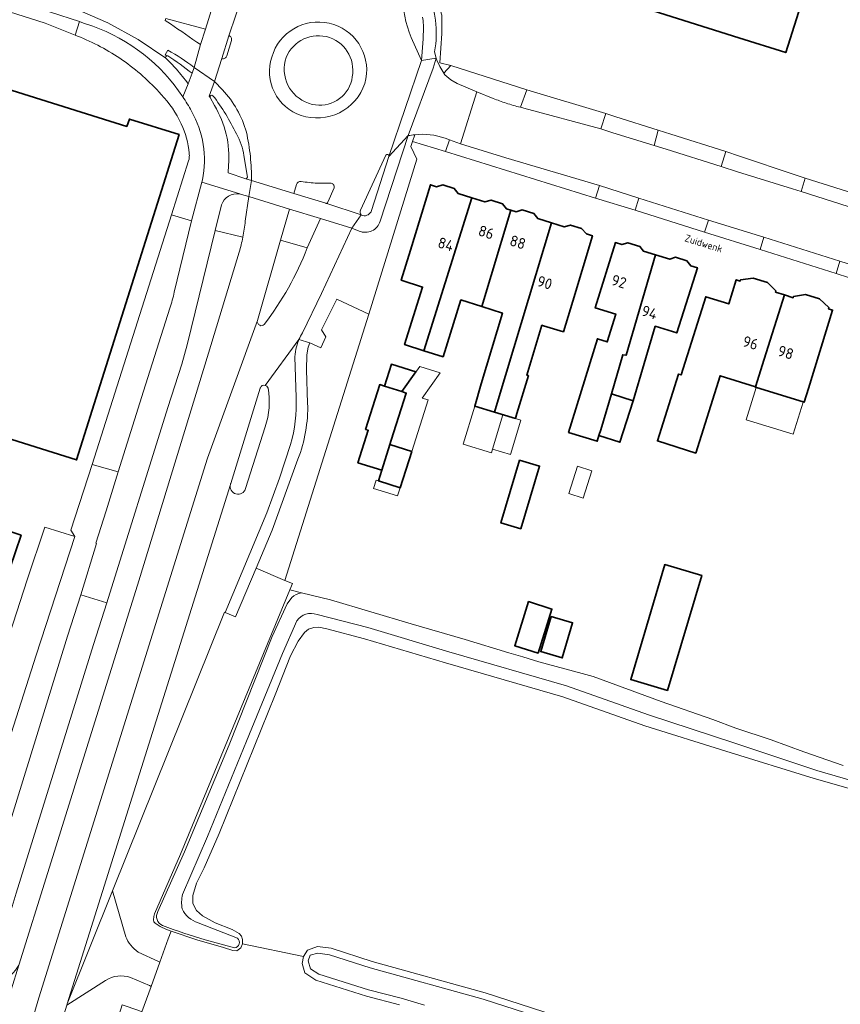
# Model space of a CAD drawing. Header units: metres. Extents: x 149984 to 156489, y 469398 to 478068.
# Tile 764 of 854: x 154799 to 154901, y 473295 to 473418. Entities that reach past the tile are written whole.
import ezdxf
from ezdxf.enums import TextEntityAlignment as Align

# ---------------------------------------------------------------- set-up
doc = ezdxf.new("R2010")
doc.units = ezdxf.units.M
doc.header["$LTSCALE"] = 0.75
for name, color, linetype, lineweight in [('B-WE-GK-BESCHOEIING-G', 252, 'GK-BESCHOEIING-SO', 18), ('B-WE-GR-BEPLANTING_CULTUUR_HEESTERS-GV', 252, 'Continuous', 18), ('B-WE-GR-GRAS-GV', 252, 'Continuous', 13), ('B-WE-OG-BEBOUWING-GV', 6, 'Continuous', 35), ('B-WE-OG-BEBOUWING-T18', 1, 'Continuous', 18), ('B-WE-OG-BEBOUWING_LUIFEL-GV', 6, 'Continuous', 18), ('B-WE-OG-BEBOUWING_OVERBOUWING-GV', 6, 'Continuous', 18), ('B-WE-OG-TERREIN_ERF-GV', 252, 'Continuous', 18), ('B-WE-OG-TERREIN_OEVER-GV', 252, 'Continuous', 18), ('B-WE-OG-TOPOGRAFIE-T18', 7, 'Continuous', 18), ('B-WE-OG-WATER_SLOOT-GV', 252, 'Continuous', 18), ('B-WE-OG-WEG-GV', 252, 'Continuous', 18), ('B-WE-VH-GESLOTENVERHARDING_ASFALT-GV', 252, 'Continuous', 18), ('B-WE-VH-GESLOTENVERHARDING_BETON-GV', 252, 'Continuous', 18), ('B-WE-VH-OPENVERHARDING_BETONSTRAATSTEEN-GV', 252, 'Continuous', 18), ('B-WE-VH-OPENVERHARDING_TEGEL-GV', 252, 'Continuous', 18)]:
    doc.layers.add(name, color=color, linetype=linetype, lineweight=lineweight)
doc.styles.add('NLCS-ISO-M500-T18', font='NLCS-ISO.ttf', dxfattribs={"height": 0.9})
doc.styles.add('NLCS-ISO-M750-T18', font='NLCS-ISO.ttf', dxfattribs={"height": 1.35})
doc.linetypes.add('GK-BESCHOEIING-SO', pattern='A,18,-3,[1,NLCS.SHX,S=0.6,R=0,X=0,Y=0],-3', length=24)

msp = doc.modelspace()

# ---------------------------------------------------------------- linework, layer by layer
at = {"layer": 'B-WE-GK-BESCHOEIING-G', "flags": 128}
for points in [[(154834.419, 473346.217), (154832.973, 473346.569)], [(154901.764, 473324.724), (154896.898, 473326.418), (154892.83, 473327.907), (154888.426, 473329.361), (154885.562, 473330.432), (154879.167, 473332.663), (154870.686, 473335.791), (154869.329, 473336.18), (154863.923, 473337.603), (154861.931, 473338.225), (154860.187, 473338.727), (154854.769, 473340.416), (154848.064, 473342.362), (154838.041, 473345.337), (154834.419, 473346.217)]]:
    msp.add_lwpolyline(points, dxfattribs=at)
at = {"layer": 'B-WE-GR-BEPLANTING_CULTUUR_HEESTERS-GV'}
for points in [[(154840.726, 473410.422, 0.9572611), (154832.392, 473412.416)], [(154832.392, 473412.416, 0.4137121), (154835.737, 473406.983)], [(154835.737, 473406.983, 0.4137741), (154840.674, 473410.012)], [(154826.678, 473388.605, 0.0206842), (154827.122, 473390.44)], [(154818.068, 473381.63, 0.0217549), (154818.607, 473383.61)], [(154835.188, 473369.796, -0.1003326), (154833.983, 473362.829)]]:
    msp.add_lwpolyline(points, format="xyb", dxfattribs=at)
at = {"layer": 'B-WE-GR-BEPLANTING_CULTUUR_HEESTERS-GV', "flags": 128}
for points in [[(154840.674, 473410.012), (154840.726, 473410.422)], [(154818.607, 473383.61), (154820.73, 473392.5), (154818.24, 473393.234), (154808.38, 473362.19)], [(154827.122, 473390.44), (154823.692, 473391.284), (154820.206, 473377.072), (154819.542, 473374.674), (154817.784, 473369.262), (154810.199, 473344.961), (154808.552, 473339.776)], [(154808.552, 473339.776), (154798.941, 473308.849), (154798.431, 473307.191), (154796.52, 473300.977), (154795.443, 473297.436), (154795.793, 473297.475), (154796.272, 473297.571), (154796.675, 473297.692), (154797.188, 473297.906), (154797.589, 473298.126), (154798.009, 473298.416), (154798.309, 473298.668), (154798.547, 473298.901), (154798.842, 473299.242), (154799.267, 473299.882), (154802.869, 473311.424), (154814.192, 473347.7), (154822.876, 473376.032), (154826.678, 473388.605)], [(154833.983, 473362.829), (154830.754, 473353.988), (154828.775, 473349.277), (154832.343, 473347.755), (154842.809, 473380.895), (154838.801, 473382.744), (154836.899, 473378.932), (154837.465, 473378.047), (154836.807, 473376.674), (154835.441, 473377.312), (154835.27, 473376.756), (154835.098, 473375.831), (154835.062, 473373.947), (154835.188, 473369.796)], [(154808.38, 473362.19), (154811.639, 473361.264), (154814.783, 473371.277), (154818.068, 473381.63)]]:
    msp.add_lwpolyline(points, dxfattribs=at)
at = {"layer": 'B-WE-GR-GRAS-GV', "flags": 128}
for points in [[(154910.71, 473319.527), (154898.187, 473323.111), (154887.195, 473326.5), (154877.101, 473329.643), (154866.938, 473333.272), (154852.329, 473337.496), (154842.275, 473340.484), (154837.593, 473341.727), (154836.585, 473341.92), (154835.973, 473341.907), (154835.298, 473341.669), (154834.777, 473341.284), (154834.006, 473340.185), (154833.042, 473338.354), (154831.167, 473333.509), (154824.184, 473316.238), (154822.304, 473311.973), (154821.345, 473310.075), (154820.923, 473308.561), (154820.923, 473307.564), (154821.364, 473306.663), (154822.112, 473305.992), (154823.704, 473305.148), (154825.792, 473304.305), (154826.662, 473303.832), (154826.969, 473303.49), (154827.067, 473303.064), (154827.067, 473302.513), (154834.69, 473300.952), (154835.159, 473301.733), (154836.407, 473302.215), (154838.104, 473301.986), (154843.191, 473300.344), (154857.26, 473296.422), (154890.798, 473285.583)], [(154846.615, 473294.95), (154842.526, 473296.021), (154836.216, 473298.003), (154834.829, 473298.909), (154834.504, 473300.096), (154834.69, 473300.952), (154827.067, 473302.513), (154826.865, 473302.026), (154826.4, 473301.666), (154825.867, 473301.719), (154824.713, 473302.071), (154821.402, 473303.04), (154818.222, 473304.119), (154817.857, 473303.143), (154816.807, 473300.247), (154815.711, 473297.222), (154814.562, 473294.051)]]:
    msp.add_lwpolyline(points, dxfattribs=at)
at = {"layer": 'B-WE-OG-BEBOUWING-GV', "flags": 128}
for points in [[(154877.359, 473418.878), (154888.798, 473415.245), (154894.643, 473413.431), (154897.313, 473421.845), (154901.282, 473434.354), (154895.446, 473436.192), (154883.995, 473439.853)], [(154775.593, 473389.534), (154770.686, 473373.99), (154806.456, 473362.736), (154819.19, 473403.22), (154813.02, 473405.16), (154812.7, 473404.23), (154789.84, 473411.41), (154782.268, 473387.427)], [(154849.632, 473376.335), (154855.609, 473395.35), (154853.918, 473395.881), (154853.407, 473396.512), (154851.995, 473396.956), (154851.194, 473396.738), (154850.45, 473396.972), (154847.969, 473388.859), (154846.818, 473385.095), (154849.486, 473384.257), (154847.234, 473377.089)], [(154855.609, 473395.35), (154849.632, 473376.335), (154852.03, 473375.581), (154854.25, 473382.642), (154856.858, 473381.822), (154858.014, 473385.682), (154860.466, 473393.821), (154859.927, 473393.99), (154859.426, 473394.619), (154857.995, 473395.069), (154857.218, 473394.844)], [(154860.466, 473393.821), (154858.014, 473385.682), (154856.858, 473381.822), (154859.416, 473381.018), (154856.782, 473372.192), (154855.957, 473369.428), (154858.424, 473368.683), (154858.886, 473370.214), (154865.498, 473392.239), (154863.819, 473392.767), (154863.309, 473393.398), (154861.877, 473393.848), (154861.11, 473393.619)], [(154865.498, 473392.239), (154858.886, 473370.214), (154858.424, 473368.683), (154859.255, 473368.432), (154861.028, 473367.897), (154861.212, 473368.507), (154862.642, 473373.245), (154862.441, 473373.306), (154864.311, 473379.5), (154864.512, 473379.439), (154867.001, 473378.684), (154868.151, 473382.495), (154870.606, 473390.632), (154869.862, 473390.866), (154869.242, 473391.532), (154867.859, 473391.967), (154867.081, 473391.741)], [(154874.777, 473375.758), (154878.435, 473388.255), (154876.962, 473388.707), (154876.506, 473389.306), (154874.995, 473389.77), (154874.256, 473389.537), (154873.453, 473389.783), (154870.943, 473381.664), (154873.505, 473380.878), (154872.452, 473377.435), (154871.227, 473377.81), (154867.629, 473366.174), (154871.192, 473365.072), (154871.418, 473365.777), (154871.643, 473366.482), (154872.956, 473370.982), (154874.372, 473375.836)], [(154878.435, 473388.255), (154874.777, 473375.758), (154874.372, 473375.836), (154872.956, 473370.982), (154875.662, 473370.113), (154878.415, 473379.372), (154881.092, 473378.551), (154883.654, 473386.655), (154882.851, 473386.9), (154882.328, 473387.521), (154880.923, 473387.952), (154880.212, 473387.71)], [(154891.953, 473375.291), (154894.47, 473383.273), (154893.37, 473383.62), (154893.418, 473383.773), (154892.358, 473384.814), (154890.593, 473385.37), (154889.033, 473385.155), (154888.985, 473385.002), (154888.482, 473385.161), (154887.559, 473382.149), (154884.698, 473383.051), (154881.628, 473373.314), (154881.307, 473373.415), (154878.686, 473365.097), (154883.455, 473363.594), (154886.484, 473373.208), (154890.881, 473371.823)], [(154894.47, 473383.273), (154891.953, 473375.291), (154890.881, 473371.823), (154890.868, 473371.782), (154896.914, 473369.912), (154897.451, 473371.649), (154900.459, 473381.384), (154899.955, 473381.543), (154900.003, 473381.696), (154898.849, 473382.767), (154897.084, 473383.324), (154895.618, 473383.079), (154895.57, 473382.926)], [(154846.905, 473371.24), (154846.913, 473371.237), (154848.647, 473373.693), (154845.609, 473374.656), (154844.743, 473371.926)], [(154845.589, 473365.199), (154847.452, 473371.066), (154846.913, 473371.237), (154846.905, 473371.24), (154844.743, 473371.926), (154844.155, 473372.112), (154842.385, 473366.531), (154842.714, 473366.427), (154841.433, 473362.389), (154844.4, 473361.448), (154845.42, 473364.664)], [(154875.662, 473370.113), (154872.956, 473370.982), (154871.643, 473366.482), (154871.418, 473365.777), (154874.01, 473364.948)], [(154845.42, 473364.664), (154844.4, 473361.448), (154843.986, 473360.145), (154846.69, 473359.288), (154848.124, 473363.806)], [(154861.7, 473354.164), (154864.023, 473361.965), (154861.544, 473362.703), (154859.221, 473354.902)], [(154799.553, 473353.384), (154786.132, 473357.77), (154784.858, 473353.905), (154782.959, 473354.531), (154781.259, 473349.375), (154789.618, 473346.624), (154790.581, 473349.487), (154797.462, 473347.171)], [(154879.955, 473334.055), (154884.191, 473348.368), (154879.601, 473349.726), (154875.366, 473335.413)], [(154862.667, 473345.104), (154860.936, 473339.616), (154863.837, 473338.701), (154865.568, 473344.189)], [(154865.463, 473343.26), (154864.178, 473338.899), (154866.841, 473338.114), (154868.126, 473342.475)]]:
    msp.add_lwpolyline(points, close=True, dxfattribs=at)
at = {"layer": 'B-WE-OG-BEBOUWING_LUIFEL-GV', "flags": 128}
for points in [[(154848.124, 473363.806), (154850.156, 473370.208), (154849.444, 473370.433), (154851.652, 473373.562), (154849.121, 473374.365), (154846.913, 473371.237), (154847.452, 473371.066), (154845.589, 473365.199), (154845.564, 473365.119), (154845.42, 473364.664)], [(154896.807, 473369.945), (154890.975, 473371.749), (154889.732, 473367.73), (154895.564, 473365.927)], [(154855.957, 473369.428), (154854.531, 473364.704), (154858.042, 473363.644), (154858.177, 473364.092), (154859.468, 473368.368), (154858.424, 473368.683)], [(154859.468, 473368.368), (154858.177, 473364.092), (154860.402, 473363.42), (154861.694, 473367.695)], [(154846.69, 473359.288), (154843.723, 473360.229), (154843.396, 473359.201), (154846.364, 473358.259)]]:
    msp.add_lwpolyline(points, close=True, dxfattribs=at)
at = {"layer": 'B-WE-OG-BEBOUWING_OVERBOUWING-GV', "flags": 128}
msp.add_lwpolyline([(154868.73, 473361.956), (154867.661, 473358.55), (154869.469, 473357.983), (154870.538, 473361.389)], close=True, dxfattribs=at)
at = {"layer": 'B-WE-OG-TERREIN_ERF-GV', "flags": 128}
for points in [[(154851.854, 473418.084), (154851.854, 473415.802), (154851.619, 473412.133), (154853, 473411.834), (154862.457, 473408.81), (154872.25, 473405.846), (154873.511, 473405.443), (154878.758, 473403.764), (154880.331, 473403.268), (154887.185, 473401.105), (154888.909, 473400.527), (154895.805, 473398.213), (154897.049, 473397.796), (154906.001, 473394.963), (154910.824, 473410.438), (154921.69, 473445.3)], [(154806.557, 473415.489), (154806.269, 473415.603), (154802.559, 473417.076), (154795.462, 473419.34), (154792.488, 473420.264), (154785.895, 473422.314), (154783.51, 473423.055), (154781.699, 473417.296), (154781.198, 473417.457), (154770.218, 473420.975), (154769.727, 473419.443), (154769.57, 473418.951), (154780.95, 473415.37), (154780.696, 473414.562), (154772.49, 473388.478), (154768.826, 473376.831)], [(154905.52, 473384.45), (154900.901, 473385.952), (154891.448, 473388.945), (154884.518, 473391.063), (154875.934, 473393.798), (154870.989, 473395.314), (154852.315, 473401.126), (154848.238, 473402.367), (154848.019, 473401.723), (154848.758, 473400.172), (154842.809, 473380.895), (154832.343, 473347.755), (154833.296, 473347.348), (154832.973, 473346.569), (154834.419, 473346.217), (154838.041, 473345.337), (154848.064, 473342.362), (154854.769, 473340.416), (154860.187, 473338.727), (154861.931, 473338.225), (154863.923, 473337.603), (154869.329, 473336.18), (154870.686, 473335.791), (154879.167, 473332.663), (154885.562, 473330.432), (154888.426, 473329.361), (154892.83, 473327.907), (154896.898, 473326.418), (154901.764, 473324.724)], [(154797.711, 473339.722), (154800.323, 473347.837), (154802.523, 473354.368), (154806.249, 473353.193), (154805.75, 473354.001), (154808.38, 473362.19), (154818.24, 473393.234), (154820.388, 473399.969)]]:
    msp.add_lwpolyline(points, dxfattribs=at)
for points in [[(154888.798, 473415.245), (154877.359, 473418.878), (154883.995, 473439.853), (154895.446, 473436.192), (154901.282, 473434.354), (154897.313, 473421.845), (154894.643, 473413.431)], [(154770.686, 473373.99), (154775.593, 473389.534), (154782.268, 473387.427), (154789.84, 473411.41), (154812.7, 473404.23), (154813.02, 473405.16), (154819.19, 473403.22), (154806.456, 473362.736)], [(154860.466, 473393.821), (154861.11, 473393.619), (154861.877, 473393.848), (154863.309, 473393.398), (154863.819, 473392.767), (154865.498, 473392.239), (154867.081, 473391.741), (154867.859, 473391.967), (154869.242, 473391.532), (154869.862, 473390.866), (154870.606, 473390.632), (154868.151, 473382.495), (154867.001, 473378.684), (154864.512, 473379.439), (154864.311, 473379.5), (154862.441, 473373.306), (154862.642, 473373.245), (154861.212, 473368.507), (154861.028, 473367.897), (154859.255, 473368.432), (154858.424, 473368.683), (154855.957, 473369.428), (154856.782, 473372.192), (154859.416, 473381.018), (154856.858, 473381.822), (154854.25, 473382.642), (154852.03, 473375.581), (154849.632, 473376.335), (154847.234, 473377.089), (154849.486, 473384.257), (154846.818, 473385.095), (154847.969, 473388.859), (154850.45, 473396.972), (154851.194, 473396.738), (154851.995, 473396.956), (154853.407, 473396.512), (154853.918, 473395.881), (154855.609, 473395.35), (154857.218, 473394.844), (154857.995, 473395.069), (154859.426, 473394.619), (154859.927, 473393.99)], [(154878.415, 473379.372), (154875.662, 473370.113), (154874.01, 473364.948), (154871.418, 473365.777), (154871.192, 473365.072), (154867.629, 473366.174), (154871.227, 473377.81), (154872.452, 473377.435), (154873.505, 473380.878), (154870.943, 473381.664), (154873.453, 473389.783), (154874.256, 473389.537), (154874.995, 473389.77), (154876.506, 473389.306), (154876.962, 473388.707), (154878.435, 473388.255), (154880.212, 473387.71), (154880.923, 473387.952), (154882.328, 473387.521), (154882.851, 473386.9), (154883.654, 473386.655), (154881.092, 473378.551)], [(154894.47, 473383.273), (154895.57, 473382.926), (154895.618, 473383.079), (154897.084, 473383.324), (154898.849, 473382.767), (154900.003, 473381.696), (154899.955, 473381.543), (154900.459, 473381.384), (154897.451, 473371.649), (154896.914, 473369.912), (154890.868, 473371.782), (154890.881, 473371.823), (154886.484, 473373.208), (154883.455, 473363.594), (154878.686, 473365.097), (154881.307, 473373.415), (154881.628, 473373.314), (154884.698, 473383.051), (154887.559, 473382.149), (154888.482, 473385.161), (154888.985, 473385.002), (154889.033, 473385.155), (154890.593, 473385.37), (154892.358, 473384.814), (154893.418, 473383.773), (154893.37, 473383.62)], [(154844.4, 473361.448), (154841.433, 473362.389), (154842.714, 473366.427), (154842.385, 473366.531), (154844.155, 473372.112), (154844.743, 473371.926), (154845.609, 473374.656), (154848.647, 473373.693), (154846.913, 473371.237), (154847.452, 473371.066), (154845.589, 473365.199), (154845.42, 473364.664), (154848.124, 473363.806), (154846.69, 473359.288), (154843.986, 473360.145)], [(154861.7, 473354.164), (154859.221, 473354.902), (154861.544, 473362.703), (154864.023, 473361.965)], [(154799.553, 473353.384), (154797.462, 473347.171), (154790.581, 473349.487), (154789.618, 473346.624), (154781.259, 473349.375), (154782.959, 473354.531), (154784.858, 473353.905), (154786.132, 473357.77)], [(154879.955, 473334.055), (154875.366, 473335.413), (154879.601, 473349.726), (154884.191, 473348.368)], [(154862.667, 473345.104), (154865.568, 473344.189), (154863.837, 473338.701), (154860.936, 473339.616)], [(154865.463, 473343.26), (154868.126, 473342.475), (154866.841, 473338.114), (154864.178, 473338.899)]]:
    msp.add_lwpolyline(points, close=True, dxfattribs=at)
at = {"layer": 'B-WE-OG-TERREIN_ERF-GV'}
for points in [[(154812.155, 473412.503, 0.059226), (154806.557, 473415.489)], [(154816.976, 473408.216, 0.0592779), (154812.155, 473412.503)], [(154819.458, 473404.563, 0.0826474), (154816.976, 473408.216)], [(154820.464, 473400.897, 0.0823179), (154819.458, 473404.563)], [(154820.388, 473399.969, 0.0482689), (154820.46, 473400.34)], [(154820.46, 473400.34, 0.0466892), (154820.464, 473400.897)]]:
    msp.add_lwpolyline(points, format="xyb", dxfattribs=at)
at = {"layer": 'B-WE-OG-TERREIN_OEVER-GV', "flags": 128}
for points in [[(154832.973, 473346.569), (154819.355, 473313.681), (154816.156, 473306.247), (154816.043, 473305.923), (154816.026, 473305.504), (154816.069, 473305.273), (154816.207, 473305.09), (154816.834, 473304.668), (154817.627, 473304.322), (154818.222, 473304.119), (154821.402, 473303.04), (154824.713, 473302.071), (154825.867, 473301.719), (154826.4, 473301.666), (154826.865, 473302.026), (154827.067, 473302.513), (154827.067, 473303.064), (154826.969, 473303.49), (154826.662, 473303.832), (154825.792, 473304.305), (154823.704, 473305.148), (154822.112, 473305.992), (154821.364, 473306.663), (154820.923, 473307.564), (154820.923, 473308.561), (154821.345, 473310.075), (154822.304, 473311.973), (154824.184, 473316.238), (154831.167, 473333.509), (154833.042, 473338.354), (154834.006, 473340.185), (154834.777, 473341.284), (154835.298, 473341.669), (154835.973, 473341.907), (154836.585, 473341.92), (154837.593, 473341.727), (154842.275, 473340.484), (154852.329, 473337.496), (154866.938, 473333.272), (154877.101, 473329.643), (154887.195, 473326.5), (154898.187, 473323.111), (154910.71, 473319.527)], [(154834.419, 473346.217), (154832.973, 473346.569)], [(154816.574, 473306.552), (154819.873, 473313.958), (154825.422, 473327.279), (154830.755, 473340.778), (154832.637, 473344.818), (154833.222, 473345.639)], [(154833.848, 473342.723), (154832.04, 473338.637), (154827.563, 473327.736), (154822.74, 473315.899), (154819.631, 473308.672)], [(154992.593, 473293.288), (154987.406, 473295.399), (154978.821, 473298.409), (154969.841, 473301.632), (154961.018, 473304.939), (154953.313, 473307.967), (154942.989, 473311.16), (154932.272, 473314.52), (154922.468, 473317.555), (154910.604, 473320.576), (154898.504, 473324.088), (154888.312, 473327.508), (154877.568, 473331.01), (154867.382, 473334.647), (154852.735, 473338.882), (154842.662, 473341.875), (154836.355, 473343.51)], [(154821.554, 473305.153), (154826.456, 473303.235)], [(154826.095, 473302.039), (154822.451, 473303.022)], [(154890.798, 473285.583), (154857.26, 473296.422), (154843.191, 473300.344), (154838.104, 473301.986), (154836.407, 473302.215), (154835.159, 473301.733), (154834.69, 473300.952), (154834.504, 473300.096), (154834.829, 473298.909), (154836.216, 473298.003), (154842.526, 473296.021), (154846.615, 473294.95)], [(154849.699, 473294.909), (154846.837, 473295.748), (154842.755, 473296.817), (154836.573, 473298.759), (154835.542, 473299.432), (154835.265, 473300.422), (154835.503, 473301.135), (154836.454, 473301.373), (154837.92, 473301.175), (154842.953, 473299.551), (154857.021, 473295.629), (154890.534, 473284.798)]]:
    msp.add_lwpolyline(points, dxfattribs=at)
at = {"layer": 'B-WE-OG-TERREIN_OEVER-GV'}
for points in [[(154833.222, 473345.639, -0.1463388), (154834.419, 473346.217)], [(154836.355, 473343.51, 0.3367567), (154833.848, 473342.723)], [(154819.631, 473308.672, 0.1019788), (154819.587, 473306.869)], [(154817.152, 473304.801, -0.4604686), (154816.574, 473306.552)], [(154819.587, 473306.869, 0.2164863), (154821.554, 473305.153)], [(154822.451, 473303.022, -0.0182187), (154817.152, 473304.801)], [(154826.456, 473303.235, -0.6834341), (154826.095, 473302.039)]]:
    msp.add_lwpolyline(points, format="xyb", dxfattribs=at)
at = {"layer": 'B-WE-OG-WATER_SLOOT-GV', "flags": 128}
for points in [[(154833.222, 473345.639), (154832.637, 473344.818), (154830.755, 473340.778), (154825.422, 473327.279), (154819.873, 473313.958), (154816.574, 473306.552)], [(154901.764, 473324.724), (154896.898, 473326.418), (154892.83, 473327.907), (154888.426, 473329.361), (154885.562, 473330.432), (154879.167, 473332.663), (154870.686, 473335.791), (154869.329, 473336.18), (154863.923, 473337.603), (154861.931, 473338.225), (154860.187, 473338.727), (154854.769, 473340.416), (154848.064, 473342.362), (154838.041, 473345.337), (154834.419, 473346.217)], [(154819.631, 473308.672), (154822.74, 473315.899), (154827.563, 473327.736), (154832.04, 473338.637), (154833.848, 473342.723)], [(154836.355, 473343.51), (154842.662, 473341.875), (154852.735, 473338.882), (154867.382, 473334.647), (154877.568, 473331.01), (154888.312, 473327.508), (154898.504, 473324.088), (154910.604, 473320.576), (154922.468, 473317.555), (154932.272, 473314.52), (154942.989, 473311.16), (154953.313, 473307.967), (154961.018, 473304.939), (154969.841, 473301.632), (154978.821, 473298.409), (154987.406, 473295.399), (154992.593, 473293.288)], [(154826.456, 473303.235), (154821.554, 473305.153)], [(154822.451, 473303.022), (154826.095, 473302.039)], [(154890.534, 473284.798), (154857.021, 473295.629), (154842.953, 473299.551), (154837.92, 473301.175), (154836.454, 473301.373), (154835.503, 473301.135), (154835.265, 473300.422), (154835.542, 473299.432), (154836.573, 473298.759), (154842.755, 473296.817), (154846.837, 473295.748), (154849.699, 473294.909)]]:
    msp.add_lwpolyline(points, dxfattribs=at)
at = {"layer": 'B-WE-OG-WATER_SLOOT-GV'}
for points in [[(154834.419, 473346.217, 0.1463388), (154833.222, 473345.639)], [(154833.848, 473342.723, -0.3367567), (154836.355, 473343.51)], [(154819.587, 473306.869, -0.1019788), (154819.631, 473308.672)], [(154816.574, 473306.552, 0.4604686), (154817.152, 473304.801)], [(154821.554, 473305.153, -0.2164863), (154819.587, 473306.869)], [(154817.152, 473304.801, 0.0182187), (154822.451, 473303.022)], [(154826.095, 473302.039, 0.6834341), (154826.456, 473303.235)]]:
    msp.add_lwpolyline(points, format="xyb", dxfattribs=at)
at = {"layer": 'B-WE-OG-WEG-GV', "flags": 128}
for points in [[(154806.961, 473345.955), (154808.947, 473352.34), (154808.854, 473352.383), (154810.114, 473356.406), (154811.639, 473361.264), (154808.38, 473362.19), (154805.75, 473354.001), (154806.249, 473353.193), (154801.43, 473338.441), (154798.315, 473328.72), (154794.373, 473316.602), (154790.817, 473305.759), (154789.888, 473302.927)], [(154816.807, 473300.247), (154817.857, 473303.143), (154818.222, 473304.119), (154817.627, 473304.322), (154816.834, 473304.668), (154816.207, 473305.09), (154816.069, 473305.273), (154816.026, 473305.504), (154816.043, 473305.923), (154816.156, 473306.247), (154819.355, 473313.681), (154832.973, 473346.569), (154833.296, 473347.348), (154832.343, 473347.755), (154828.775, 473349.277), (154826.233, 473343.227), (154824.926, 473343.745), (154824.832, 473343.782), (154810.928, 473309.14), (154812.57, 473303.419)], [(154792.099, 473298.08), (154795.224, 473308.177), (154805.321, 473340.809), (154806.961, 473345.955)], [(154814.091, 473301.498), (154816.655, 473300.326), (154816.807, 473300.247)], [(154810.068, 473297.983), (154805.232, 473294.883), (154799.661, 473276.829), (154786.971, 473230.616), (154781.313, 473208.385), (154784.055, 473202.747)], [(154789.006, 473202.727), (154786.748, 473203.637), (154793.002, 473228.251), (154799.59, 473252.803), (154804.796, 473271.236), (154812.105, 473294.951), (154814.173, 473294.222), (154814.562, 473294.051), (154815.711, 473297.222), (154815.531, 473297.339), (154813.158, 473298.325)]]:
    msp.add_lwpolyline(points, dxfattribs=at)
at = {"layer": 'B-WE-OG-WEG-GV'}
for points in [[(154812.57, 473303.419, 0.1481941), (154814.091, 473301.498)], [(154813.158, 473298.325, 0.2401251), (154810.068, 473297.983)]]:
    msp.add_lwpolyline(points, format="xyb", dxfattribs=at)
at = {"layer": 'B-WE-VH-GESLOTENVERHARDING_ASFALT-GV', "flags": 128}
for points in [[(154525.76, 473510.994), (154524.64, 473507.437), (154661.432, 473464.374), (154805.952, 473419.042), (154810.344, 473417.149), (154814.126, 473415.055), (154817.542, 473412.722)], [(154818.122, 473417.006), (154817.456, 473417.436), (154817.532, 473417.671), (154822.483, 473416.359), (154823.406, 473419.273), (154822.043, 473419.359), (154820.888, 473419.214), (154819.228, 473419.431), (154818.217, 473419.503), (154816.34, 473419.864), (154797.205, 473425.823), (154525.76, 473510.994)], [(154647.759, 473467.304), (154654.715, 473465.148), (154664.456, 473462.08), (154679.225, 473457.43), (154693.023, 473453.111), (154700.68, 473450.704), (154707.599, 473448.54), (154725.237, 473442.99), (154726.35, 473442.613), (154737.832, 473439.021), (154740.708, 473438.125), (154795.937, 473420.803), (154806.813, 473417.284), (154807.301, 473417.089), (154808.466, 473416.723)], [(154817.542, 473412.722), (154814.126, 473415.055), (154810.344, 473417.149), (154805.952, 473419.042), (154661.432, 473464.374)], [(154827.135, 473420.684), (154825.382, 473415.531)], [(154849.474, 473417.814), (154849.556, 473417.424), (154849.599, 473416.587), (154849.558, 473415.127), (154849.354, 473412.447), (154851.153, 473412.728), (154850.976, 473413.513)], [(154825.706, 473414.912), (154825.124, 473413.02)], [(154845.301, 473400.513), (154849.354, 473412.447), (154848.058, 473415.309)], [(154817.678, 473413.017), (154817.471, 473413.139), (154817.812, 473413.745)], [(154821.07, 473411.591), (154821.867, 473414.417)], [(154824.523, 473412.68), (154823.598, 473409.813), (154824.603, 473408.793)], [(154856.223, 473408.553), (154853.792, 473409.586), (154852.974, 473410.034), (154852.243, 473410.645), (154852.123, 473410.852), (154851.624, 473411.704), (154851.254, 473412.48), (154851.154, 473412.725), (154851.153, 473412.728), (154850.807, 473411.484), (154847.702, 473403.091)], [(154823.601, 473406.834), (154823.048, 473407.843), (154822.954, 473408.02), (154823.598, 473409.813), (154821.07, 473411.591), (154820.812, 473410.849), (154820.337, 473409.536), (154819.661, 473407.934)], [(154842.442, 473410.176), (154842.285, 473409.573)], [(154819.661, 473407.934), (154820.337, 473409.536)], [(154852.294, 473402.771), (154852.807, 473402.588), (154854.19, 473402.093), (154856.223, 473408.553)], [(154844.205, 473392.456), (154847.702, 473403.091), (154845.301, 473400.513), (154843.146, 473393.791)], [(154841.743, 473393.806), (154844.906, 473400.665)], [(154826.954, 473395.786), (154827.871, 473395.501), (154828.214, 473397.514), (154827.498, 473397.716), (154825.306, 473398.464), (154825.332, 473399.403)], [(154826.759, 473395.831), (154822.025, 473397.288), (154820.73, 473392.5), (154818.607, 473383.61)], [(154822.111, 473397.603), (154822.025, 473397.288), (154826.759, 473395.831)], [(154833.476, 473395.899), (154828.214, 473397.514), (154827.871, 473395.501), (154832.925, 473393.953), (154836.773, 473392.775), (154840.678, 473391.579), (154841.849, 473393.245), (154837.568, 473394.651)], [(154828.214, 473397.514), (154833.476, 473395.899), (154833.802, 473397.008)], [(154838.483, 473396.617), (154837.7, 473394.818)], [(154767.329, 473165.803), (154771.823, 473184.828), (154777.543, 473207.968), (154783.098, 473229.715), (154789.688, 473254.05), (154795.006, 473273.003), (154801.751, 473295.811), (154822.723, 473362.958), (154828.934, 473380.099), (154831.796, 473390.066), (154832.925, 473393.953), (154827.871, 473395.501), (154827.431, 473392.439)], [(154837.432, 473394.678), (154833.476, 473395.899)], [(154808.947, 473352.34), (154806.961, 473345.955), (154810.199, 473344.961), (154817.784, 473369.262), (154819.542, 473374.674), (154820.206, 473377.072), (154823.692, 473391.284), (154824.474, 473394.47)], [(154837.568, 473394.651), (154841.849, 473393.245)], [(154841.849, 473393.245), (154840.678, 473391.579), (154841.596, 473391.223)], [(154834.528, 473378.54), (154836.911, 473383.443), (154840.678, 473391.579), (154836.773, 473392.775), (154835.128, 473389.113)], [(154826.678, 473388.605), (154822.876, 473376.032), (154814.192, 473347.7), (154802.869, 473311.424), (154799.267, 473299.882), (154798.312, 473296.823), (154795.092, 473285.935), (154791.558, 473273.985), (154786.255, 473255.087), (154781.642, 473238.053), (154779.634, 473230.637), (154774.06, 473208.815), (154768.332, 473185.643), (154763.841, 473166.631), (154760.05, 473149.494), (154759.571, 473147.291), (154754.895, 473125.764), (154754.894, 473125.758), (154754.624, 473124.515), (154748.76, 473094.761)], [(154818.068, 473381.63), (154814.783, 473371.277), (154811.639, 473361.264), (154810.114, 473356.406), (154808.854, 473352.383), (154808.947, 473352.34)], [(154828.934, 473380.099), (154822.723, 473362.958), (154801.751, 473295.811), (154795.006, 473273.003), (154789.688, 473254.05), (154783.098, 473229.715), (154777.543, 473207.968), (154771.823, 473184.828), (154767.329, 473165.803), (154763.56, 473148.764), (154758.133, 473123.784), (154752.284, 473094.104), (154748.664, 473074.182), (154743.718, 473046.402), (154739.983, 473022.995), (154736.579, 472999.486), (154734.831, 472977.129), (154735.293, 472977.145)], [(154834.108, 473377.715), (154829.897, 473372.021)], [(154829.897, 473372.021), (154834.108, 473377.715)], [(154833.745, 473370.518), (154833.6, 473375.571)], [(154825.619, 473359.797), (154829.277, 473371.656), (154829.304, 473371.731)], [(154829.896, 473366.845), (154827.476, 473359.181)], [(154825.589, 473359.701), (154805.286, 473295.055), (154810.928, 473309.14), (154824.832, 473343.782), (154824.926, 473343.745), (154830.1, 473356.174), (154831.698, 473360.465), (154833.073, 473364.672)], [(154742.141, 473010.75), (154742.426, 473014.853), (154743.641, 473023.273), (154745.759, 473036.817), (154748.626, 473053.92), (154750.664, 473065.56), (154755.504, 473091.879), (154757.048, 473100.275), (154760.044, 473115.213), (154760.331, 473116.643), (154767.341, 473149.786), (154771.632, 473168.693), (154777.579, 473193.711), (154781.313, 473208.385), (154786.971, 473230.616), (154799.661, 473276.829), (154805.232, 473294.883), (154805.286, 473295.055), (154825.589, 473359.701)]]:
    msp.add_lwpolyline(points, dxfattribs=at)
at = {"layer": 'B-WE-VH-GESLOTENVERHARDING_ASFALT-GV'}
for points in [[(154851.083, 473417.465, 0.0732563), (154849.539, 473423.147)], [(154848.058, 473415.309, -0.1073676), (154847.067, 473420.701)], [(154850.976, 473413.513, 0.0731287), (154851.083, 473417.465)], [(154808.466, 473416.723, -0.1599351), (154819.661, 473407.934)], [(154821.867, 473414.417, -0.0028617), (154818.122, 473417.006)], [(154830.738, 473412.866, -0.9495825), (154842.442, 473410.176)], [(154825.382, 473415.531, -0.4167723), (154825.706, 473414.912)], [(154817.812, 473413.745, -0.0313871), (154821.07, 473411.591)], [(154817.542, 473412.722, -0.2688039), (154817.57, 473412.938)], [(154818.861, 473411.364, 0.0227873), (154817.542, 473412.722)], [(154817.57, 473412.938, -0.1346038), (154817.678, 473413.017)], [(154825.124, 473413.02, -0.4364969), (154824.523, 473412.68)], [(154834.362, 473405.61, -0.414314), (154830.738, 473412.866)], [(154820.337, 473409.536, 0.0229993), (154818.861, 473411.364)], [(154824.603, 473408.793, -0.1163866), (154827.575, 473403.517)], [(154842.285, 473409.573, -0.4144076), (154834.362, 473405.61)], [(154819.661, 473407.934, -0.0226802), (154820.742, 473406.14)], [(154825.332, 473399.403, 0.159751), (154823.601, 473406.834)], [(154820.742, 473406.14, -0.0909254), (154822.208, 473402.002)], [(154827.575, 473403.517, -0.027159), (154828.061, 473400.493)], [(154847.702, 473403.091, -0.0239281), (154848.497, 473403.21)], [(154848.497, 473403.21, -0.1098472), (154852.294, 473402.771)], [(154822.208, 473402.002, -0.0907034), (154822.111, 473397.603)], [(154828.061, 473400.493, -0.0272048), (154828.214, 473397.514)], [(154844.906, 473400.665, -0.7547078), (154845.301, 473400.513)], [(154833.802, 473397.008, -0.1869002), (154833.993, 473397.282)], [(154833.993, 473397.282, -0.1847743), (154834.399, 473397.379)], [(154834.399, 473397.379, 0.0256691), (154836.386, 473397.186)], [(154836.386, 473397.186, 0.0261742), (154838.029, 473397.195)], [(154838.029, 473397.195, -0.4300784), (154838.483, 473396.617)], [(154824.474, 473394.47, -0.3741298), (154826.759, 473395.831)], [(154826.759, 473395.831, -0.0254682), (154826.954, 473395.786)], [(154837.568, 473394.651, -0.2135767), (154837.432, 473394.678)], [(154837.7, 473394.818, -0.3580437), (154837.568, 473394.651)], [(154841.758, 473393.37, -0.2133665), (154841.743, 473393.806)], [(154841.849, 473393.245, -0.0917786), (154841.758, 473393.37)], [(154842.037, 473393.135, -0.1275609), (154841.849, 473393.245)], [(154843.146, 473393.791, -0.3768146), (154842.037, 473393.135)], [(154827.431, 473392.439, -0.0215374), (154827.122, 473390.44)], [(154841.596, 473391.223, 0.4558908), (154844.205, 473392.456)], [(154827.122, 473390.44, -0.0206842), (154826.678, 473388.605)], [(154835.128, 473389.113, -0.0713128), (154829.781, 473379.594)], [(154818.607, 473383.61, -0.0217549), (154818.068, 473381.63)], [(154829.225, 473379.491, -0.3397733), (154828.934, 473380.099)], [(154829.781, 473379.594, -0.3396028), (154829.225, 473379.491)], [(154834.108, 473377.715, -0.03623), (154834.528, 473378.54)], [(154833.806, 473376.822, -0.0358948), (154834.108, 473377.715)], [(154833.6, 473375.571, -0.0447358), (154833.806, 473376.822)], [(154829.304, 473371.731, -0.361107), (154829.897, 473372.021)], [(154829.897, 473372.021, -0.2576877), (154830.265, 473371.683)], [(154830.265, 473371.683, -0.1262824), (154829.896, 473366.845)], [(154833.073, 473364.672, 0.0827987), (154833.745, 473370.518)], [(154825.589, 473359.701, -0.0438931), (154825.619, 473359.797)], [(154827.476, 473359.181, -0.9835098), (154825.589, 473359.701)]]:
    msp.add_lwpolyline(points, format="xyb", dxfattribs=at)
at = {"layer": 'B-WE-VH-GESLOTENVERHARDING_ASFALT-GV', "flags": 128}
for points in [[(154821.867, 473414.417), (154821.07, 473411.591), (154823.598, 473409.813), (154824.523, 473412.68), (154825.382, 473415.531), (154827.135, 473420.684), (154825.982, 473421.47), (154823.942, 473420.963), (154823.406, 473419.273), (154822.483, 473416.359)], [(154849.354, 473412.447), (154845.301, 473400.513), (154847.702, 473403.091), (154850.807, 473411.484), (154851.153, 473412.728)], [(154835.128, 473389.113), (154836.773, 473392.775), (154832.925, 473393.953), (154831.796, 473390.066)], [(154798.941, 473308.849), (154808.552, 473339.776), (154810.199, 473344.961), (154806.961, 473345.955), (154805.321, 473340.809), (154795.224, 473308.177), (154798.431, 473307.191)]]:
    msp.add_lwpolyline(points, close=True, dxfattribs=at)
at = {"layer": 'B-WE-VH-GESLOTENVERHARDING_BETON-GV'}
for points in [[(154842.442, 473410.176, 0.9495825), (154830.738, 473412.866)], [(154832.392, 473412.416, -0.9572611), (154840.726, 473410.422)], [(154817.57, 473412.938, 0.2688039), (154817.542, 473412.722)], [(154817.542, 473412.722, -0.0227873), (154818.861, 473411.364)], [(154817.678, 473413.017, 0.1346038), (154817.57, 473412.938)], [(154817.793, 473413.028, 0.1128433), (154817.678, 473413.017)], [(154820.812, 473410.849, 0.0211082), (154817.793, 473413.028)], [(154830.738, 473412.866, 0.414314), (154834.362, 473405.61)], [(154835.737, 473406.983, -0.4137121), (154832.392, 473412.416)], [(154818.861, 473411.364, -0.0229993), (154820.337, 473409.536)], [(154840.674, 473410.012, -0.4137741), (154835.737, 473406.983)], [(154834.362, 473405.61, 0.4144076), (154842.285, 473409.573)], [(154823.157, 473408.102, 0.3430011), (154823.048, 473407.843)], [(154823.413, 473408.061, 0.3475017), (154823.157, 473408.102)], [(154824.997, 473405.755, 0.0267674), (154823.413, 473408.061)], [(154823.601, 473406.834, -0.159751), (154825.332, 473399.403)], [(154826.327, 473403.297, 0.0269001), (154824.997, 473405.755)], [(154827.25, 473400.602, 0.0952459), (154826.327, 473403.297)], [(154845.301, 473400.513, 0.7547078), (154844.906, 473400.665)], [(154827.498, 473397.716, 0.2823073), (154827.704, 473397.928)], [(154833.993, 473397.282, 0.1869002), (154833.802, 473397.008)], [(154834.399, 473397.379, 0.1847743), (154833.993, 473397.282)], [(154836.386, 473397.186, -0.0256691), (154834.399, 473397.379)], [(154838.029, 473397.195, -0.0261742), (154836.386, 473397.186)], [(154838.483, 473396.617, 0.4300784), (154838.029, 473397.195)], [(154837.432, 473394.678, 0.2135767), (154837.568, 473394.651)], [(154837.568, 473394.651, 0.3580437), (154837.7, 473394.818)], [(154841.743, 473393.806, 0.2133665), (154841.758, 473393.37)], [(154841.758, 473393.37, 0.0917786), (154841.849, 473393.245)], [(154841.849, 473393.245, 0.1275609), (154842.037, 473393.135)], [(154842.037, 473393.135, 0.3768146), (154843.146, 473393.791)], [(154829.781, 473379.594, 0.0713128), (154835.128, 473389.113)], [(154828.934, 473380.099, 0.3397733), (154829.225, 473379.491)], [(154829.225, 473379.491, 0.3396028), (154829.781, 473379.594)]]:
    msp.add_lwpolyline(points, format="xyb", dxfattribs=at)
at = {"layer": 'B-WE-VH-GESLOTENVERHARDING_BETON-GV', "flags": 128}
for points in [[(154820.337, 473409.536), (154820.812, 473410.849)], [(154840.726, 473410.422), (154840.674, 473410.012)], [(154842.285, 473409.573), (154842.442, 473410.176)], [(154823.048, 473407.843), (154823.601, 473406.834)], [(154827.704, 473397.928), (154827.25, 473400.602)], [(154844.906, 473400.665), (154841.743, 473393.806)], [(154843.146, 473393.791), (154845.301, 473400.513)], [(154825.332, 473399.403), (154825.306, 473398.464), (154827.498, 473397.716)], [(154833.802, 473397.008), (154833.476, 473395.899), (154837.432, 473394.678)], [(154837.7, 473394.818), (154838.483, 473396.617)], [(154835.128, 473389.113), (154831.796, 473390.066), (154828.934, 473380.099)]]:
    msp.add_lwpolyline(points, dxfattribs=at)
at = {"layer": 'B-WE-VH-OPENVERHARDING_BETONSTRAATSTEEN-GV', "flags": 128}
for points in [[(154851.154, 473412.725), (154851.254, 473412.48), (154851.624, 473411.704), (154852.123, 473410.852), (154853, 473411.834), (154851.619, 473412.133), (154851.854, 473415.802), (154851.854, 473418.084), (154851.407, 473419.565), (154850.632, 473422.365), (154850.352, 473423.422), (154850.909, 473427.76), (154851.725, 473433.343), (154852.555, 473439.409), (154851.39, 473439.756)], [(154821.867, 473414.417), (154822.483, 473416.359), (154817.532, 473417.671), (154817.456, 473417.436), (154818.122, 473417.006)], [(154848.058, 473415.309), (154849.354, 473412.447), (154849.558, 473415.127), (154849.599, 473416.587), (154849.556, 473417.424), (154849.474, 473417.814)], [(154825.382, 473415.531), (154824.523, 473412.68)], [(154825.124, 473413.02), (154825.706, 473414.912)], [(154817.812, 473413.745), (154817.471, 473413.139), (154817.678, 473413.017)], [(154850.976, 473413.513), (154851.153, 473412.728), (154851.154, 473412.725)], [(154820.812, 473410.849), (154821.07, 473411.591)], [(154861.642, 473406.617), (154862.457, 473408.81), (154853, 473411.834), (154852.123, 473410.852), (154852.243, 473410.645), (154852.974, 473410.034), (154853.792, 473409.586), (154856.223, 473408.553), (154858.268, 473407.731)], [(154824.603, 473408.793), (154823.598, 473409.813), (154822.954, 473408.02), (154823.048, 473407.843)], [(154858.268, 473407.731), (154856.223, 473408.553), (154854.19, 473402.093), (154859.847, 473400.341), (154871.486, 473396.88), (154876.385, 473395.324), (154885.045, 473392.587), (154891.907, 473390.443), (154901.368, 473387.466), (154909.954, 473384.749)], [(154945.007, 473380.86), (154944.53, 473381.011), (154944.188, 473381.097), (154936.698, 473383.477), (154935.95, 473383.713), (154929.147, 473385.857), (154927.917, 473386.245), (154921.016, 473388.404), (154918.12, 473389.355), (154917.64, 473389.503), (154910.456, 473391.717), (154909.18, 473392.11), (154896.546, 473396.123), (154895.463, 473396.463), (154888.652, 473398.602), (154886.6, 473399.247), (154879.764, 473401.411), (154878.267, 473401.885), (154873.135, 473403.457), (154871.635, 473403.941), (154862.078, 473406.511), (154861.642, 473406.617)], [(154827.25, 473400.602), (154827.704, 473397.928)], [(154827.498, 473397.716), (154828.214, 473397.514)], [(154829.304, 473371.731), (154829.277, 473371.656), (154825.619, 473359.797)], [(154827.476, 473359.181), (154829.896, 473366.845)], [(154812.57, 473303.419), (154810.928, 473309.14), (154805.286, 473295.055), (154805.232, 473294.883), (154810.068, 473297.983)], [(154815.711, 473297.222), (154816.807, 473300.247), (154816.655, 473300.326), (154814.091, 473301.498)], [(154813.158, 473298.325), (154815.531, 473297.339), (154815.711, 473297.222)]]:
    msp.add_lwpolyline(points, dxfattribs=at)
at = {"layer": 'B-WE-VH-OPENVERHARDING_BETONSTRAATSTEEN-GV'}
for points in [[(154849.539, 473423.147, -0.0732563), (154851.083, 473417.465)], [(154847.067, 473420.701, 0.1073676), (154848.058, 473415.309)], [(154851.083, 473417.465, -0.0731287), (154850.976, 473413.513)], [(154818.122, 473417.006, 0.0028617), (154821.867, 473414.417)], [(154825.706, 473414.912, 0.4167723), (154825.382, 473415.531)], [(154821.07, 473411.591, 0.0313871), (154817.812, 473413.745)], [(154817.678, 473413.017, -0.1128433), (154817.793, 473413.028)], [(154817.793, 473413.028, -0.0211082), (154820.812, 473410.849)], [(154824.523, 473412.68, 0.4364969), (154825.124, 473413.02)], [(154827.575, 473403.517, 0.1163866), (154824.603, 473408.793)], [(154823.048, 473407.843, -0.3430011), (154823.157, 473408.102)], [(154823.157, 473408.102, -0.3475017), (154823.413, 473408.061)], [(154823.413, 473408.061, -0.0267674), (154824.997, 473405.755)], [(154858.268, 473407.731, 0.0216156), (154859.87, 473407.13)], [(154859.87, 473407.13, -0.0216156), (154858.268, 473407.731)], [(154859.87, 473407.13, 0.0173474), (154861.642, 473406.617)], [(154861.642, 473406.617, -0.0173474), (154859.87, 473407.13)], [(154824.997, 473405.755, -0.0269001), (154826.327, 473403.297)], [(154826.327, 473403.297, -0.0952459), (154827.25, 473400.602)], [(154828.061, 473400.493, 0.027159), (154827.575, 473403.517)], [(154828.214, 473397.514, 0.0272048), (154828.061, 473400.493)], [(154827.704, 473397.928, -0.2823073), (154827.498, 473397.716)], [(154829.897, 473372.021, 0.361107), (154829.304, 473371.731)], [(154830.265, 473371.683, 0.2576877), (154829.897, 473372.021)], [(154829.896, 473366.845, 0.1262824), (154830.265, 473371.683)], [(154825.619, 473359.797, 0.0438931), (154825.589, 473359.701)], [(154825.589, 473359.701, 0.9835098), (154827.476, 473359.181)], [(154814.091, 473301.498, -0.1481941), (154812.57, 473303.419)], [(154810.068, 473297.983, -0.2401251), (154813.158, 473298.325)]]:
    msp.add_lwpolyline(points, format="xyb", dxfattribs=at)
at = {"layer": 'B-WE-VH-OPENVERHARDING_BETONSTRAATSTEEN-GV', "flags": 128}
for points in [[(154795.462, 473419.34), (154802.559, 473417.076), (154806.269, 473415.603), (154806.813, 473417.284), (154795.937, 473420.803)], [(154872.25, 473405.846), (154862.457, 473408.81), (154861.642, 473406.617), (154862.078, 473406.511), (154871.635, 473403.941)], [(154878.267, 473401.885), (154878.758, 473403.764), (154873.511, 473405.443), (154872.25, 473405.846), (154871.635, 473403.941), (154873.135, 473403.457)], [(154896.546, 473396.123), (154897.049, 473397.796), (154895.805, 473398.213), (154888.909, 473400.527), (154887.185, 473401.105), (154886.6, 473399.247), (154888.652, 473398.602), (154895.463, 473396.463)], [(154875.934, 473393.798), (154876.385, 473395.324), (154871.486, 473396.88), (154870.989, 473395.314)], [(154885.045, 473392.587), (154884.518, 473391.063), (154891.448, 473388.945), (154891.907, 473390.443)], [(154909.954, 473384.749), (154901.368, 473387.466), (154900.901, 473385.952), (154905.52, 473384.45), (154905.332, 473383.715), (154909.209, 473382.43)], [(154806.249, 473353.193), (154802.523, 473354.368), (154800.323, 473347.837), (154797.711, 473339.722), (154795.29, 473332.268), (154792.673, 473323.983), (154787.12, 473306.971), (154790.817, 473305.759), (154794.373, 473316.602), (154798.315, 473328.72), (154801.43, 473338.441)]]:
    msp.add_lwpolyline(points, close=True, dxfattribs=at)
at = {"layer": 'B-WE-VH-OPENVERHARDING_TEGEL-GV', "flags": 128}
for points in [[(154808.466, 473416.723), (154807.301, 473417.089), (154806.813, 473417.284), (154806.269, 473415.603), (154806.557, 473415.489)], [(154847.702, 473403.091), (154844.205, 473392.456)], [(154848.497, 473403.21), (154848.238, 473402.367), (154852.315, 473401.126), (154852.807, 473402.588), (154852.294, 473402.771)], [(154848.238, 473402.367), (154848.497, 473403.21)], [(154834.108, 473377.715), (154835.441, 473377.312), (154836.807, 473376.674), (154837.465, 473378.047), (154836.899, 473378.932), (154838.801, 473382.744), (154842.809, 473380.895), (154848.758, 473400.172), (154848.019, 473401.723), (154848.238, 473402.367)], [(154820.388, 473399.969), (154818.24, 473393.234), (154820.73, 473392.5), (154822.025, 473397.288), (154822.111, 473397.603)], [(154827.431, 473392.439), (154827.871, 473395.501), (154826.954, 473395.786)], [(154824.474, 473394.47), (154823.692, 473391.284), (154827.122, 473390.44)], [(154841.596, 473391.223), (154840.678, 473391.579), (154836.911, 473383.443), (154834.528, 473378.54)], [(154835.188, 473369.796), (154835.062, 473373.947), (154835.098, 473375.831), (154835.27, 473376.756), (154835.441, 473377.312), (154834.108, 473377.715)], [(154833.6, 473375.571), (154833.745, 473370.518)], [(154833.073, 473364.672), (154831.698, 473360.465), (154830.1, 473356.174), (154824.926, 473343.745), (154826.233, 473343.227), (154828.775, 473349.277), (154830.754, 473353.988), (154833.983, 473362.829)]]:
    msp.add_lwpolyline(points, dxfattribs=at)
at = {"layer": 'B-WE-VH-OPENVERHARDING_TEGEL-GV'}
for points in [[(154819.661, 473407.934, 0.1599351), (154808.466, 473416.723)], [(154806.557, 473415.489, -0.059226), (154812.155, 473412.503)], [(154812.155, 473412.503, -0.0592779), (154816.976, 473408.216)], [(154816.976, 473408.216, -0.0826474), (154819.458, 473404.563)], [(154820.742, 473406.14, 0.0226802), (154819.661, 473407.934)], [(154822.208, 473402.002, 0.0909254), (154820.742, 473406.14)], [(154819.458, 473404.563, -0.0823179), (154820.464, 473400.897)], [(154848.497, 473403.21, 0.0239281), (154847.702, 473403.091)], [(154852.294, 473402.771, 0.1098472), (154848.497, 473403.21)], [(154822.111, 473397.603, 0.0907034), (154822.208, 473402.002)], [(154820.46, 473400.34, -0.0482689), (154820.388, 473399.969)], [(154820.464, 473400.897, -0.0466892), (154820.46, 473400.34)], [(154826.759, 473395.831, 0.3741298), (154824.474, 473394.47)], [(154826.954, 473395.786, 0.0254682), (154826.759, 473395.831)], [(154827.122, 473390.44, 0.0215374), (154827.431, 473392.439)], [(154844.205, 473392.456, -0.4558908), (154841.596, 473391.223)], [(154834.528, 473378.54, 0.03623), (154834.108, 473377.715)], [(154834.108, 473377.715, 0.0358948), (154833.806, 473376.822)], [(154833.806, 473376.822, 0.0447358), (154833.6, 473375.571)], [(154833.745, 473370.518, -0.0827987), (154833.073, 473364.672)], [(154833.983, 473362.829, 0.1003326), (154835.188, 473369.796)]]:
    msp.add_lwpolyline(points, format="xyb", dxfattribs=at)
at = {"layer": 'B-WE-VH-OPENVERHARDING_TEGEL-GV', "flags": 128}
for points in [[(154878.758, 473403.764), (154878.267, 473401.885), (154879.764, 473401.411), (154886.6, 473399.247), (154887.185, 473401.105), (154880.331, 473403.268)], [(154871.486, 473396.88), (154859.847, 473400.341), (154854.19, 473402.093), (154852.807, 473402.588), (154852.315, 473401.126), (154870.989, 473395.314)], [(154896.546, 473396.123), (154909.18, 473392.11), (154909.705, 473393.791), (154906.001, 473394.963), (154897.049, 473397.796)], [(154875.934, 473393.798), (154884.518, 473391.063), (154885.045, 473392.587), (154876.385, 473395.324)], [(154891.907, 473390.443), (154891.448, 473388.945), (154900.901, 473385.952), (154901.368, 473387.466)]]:
    msp.add_lwpolyline(points, close=True, dxfattribs=at)

# ---------------------------------------------------------------- texts
at = {"layer": 'B-WE-OG-BEBOUWING-T18', "style": 'NLCS-ISO-M750-T18'}
for s, rotation, p in [('86', 342.6, (154857.392, 473391.066)), ('84', 343.1, (154852.372, 473389.58)), ('88', 342.6, (154861.318, 473389.831)), ('90', 343.2, (154864.668, 473384.798)), ('92', 343, (154873.902, 473384.94)), ('94', 342.5, (154877.701, 473381.095)), ('96', 343, (154890.258, 473377.308)), ('98', 342.9, (154894.643, 473376.11))]:
    msp.add_text(s, height=1.35, rotation=rotation, dxfattribs=at).set_placement(p, align=Align.MIDDLE)
at = {"layer": 'B-WE-OG-TOPOGRAFIE-T18', "style": 'NLCS-ISO-M500-T18'}
msp.add_text('Zuidwenk', height=0.9, rotation=342.6, dxfattribs=at).set_placement((154884.44, 473389.675), align=Align.MIDDLE)

doc.saveas('drawing.dxf')
